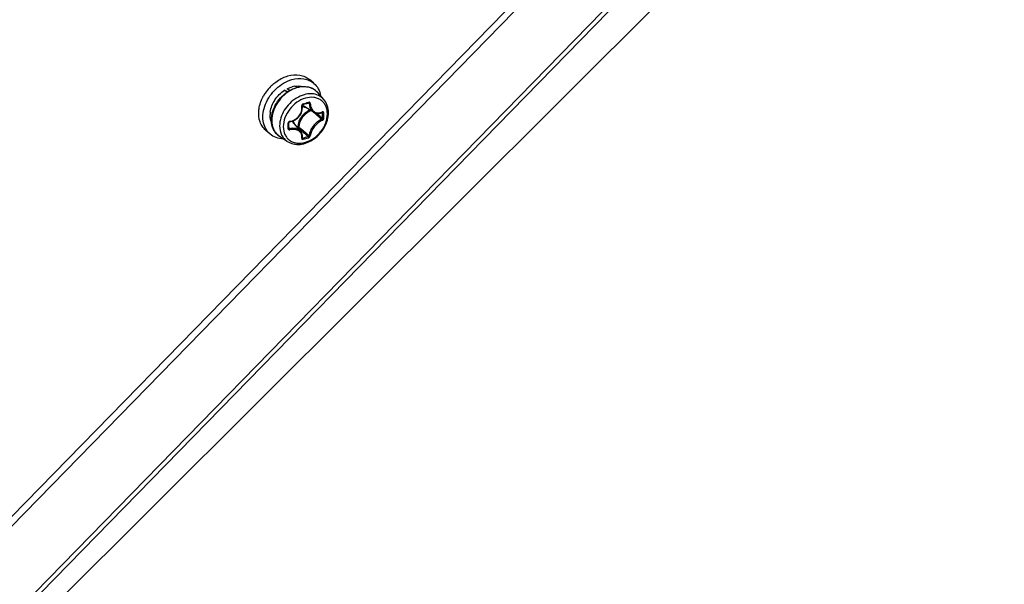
# Model space of a CAD drawing. Header units: millimetres. Extents: x 0 to 420, y 0 to 297.
# Tile 389 of 502: x 385.27 to 397.02, y 168.81 to 175.55. Entities that reach past the tile are written whole.
import ezdxf

# ---------------------------------------------------------------- set-up
doc = ezdxf.new("R2010")
doc.units = ezdxf.units.MM
doc.header["$LTSCALE"] = 23.1
doc.layers.get('0').update_dxf_attribs({"linetype": 'CONTINUOUS'})

msp = doc.modelspace()

# ---------------------------------------------------------------- linework, layer by layer
at = {"color": 7, "linetype": 'CONTINUOUS'}
for p, q in [((375.58, 159.795), (401.045, 185.87)), ((388.778, 174.787), (388.728, 174.83)), ((388.428, 174.703), (388.467, 174.687)), ((388.455, 174.679), (388.428, 174.703)), ((388.486, 174.699), (388.46, 174.721)), ((388.896, 174.595), (388.824, 174.676)), ((388.634, 174.449), (388.638, 174.464)), ((388.638, 174.464), (388.64, 174.479)), ((388.64, 174.526), (388.641, 174.528)), ((388.64, 174.525), (388.64, 174.526)), ((388.64, 174.523), (388.64, 174.525)), ((388.64, 174.522), (388.64, 174.523)), ((388.641, 174.509), (388.64, 174.522)), ((388.64, 174.479), (388.642, 174.494)), ((388.641, 174.528), (388.642, 174.529)), ((388.642, 174.494), (388.641, 174.509)), ((388.642, 174.529), (388.643, 174.531)), ((388.643, 174.531), (388.644, 174.532)), ((388.644, 174.532), (388.645, 174.533)), ((388.645, 174.533), (388.646, 174.534)), ((388.646, 174.534), (388.648, 174.534)), ((388.648, 174.535), (388.658, 174.537)), ((388.648, 174.534), (388.648, 174.535)), ((388.776, 174.44), (388.651, 174.518)), ((388.658, 174.537), (388.67, 174.54)), ((388.67, 174.54), (388.682, 174.544)), ((388.682, 174.544), (388.694, 174.547)), ((388.694, 174.547), (388.706, 174.551)), ((388.706, 174.551), (388.715, 174.554)), ((388.711, 174.553), (388.723, 174.546)), ((388.715, 174.554), (388.715, 174.554)), ((388.715, 174.554), (388.716, 174.554)), ((388.716, 174.554), (388.715, 174.554)), ((388.716, 174.554), (388.717, 174.554)), ((388.717, 174.554), (388.718, 174.554)), ((388.718, 174.554), (388.718, 174.554)), ((388.502, 174.329), (388.517, 174.333)), ((388.517, 174.333), (388.531, 174.338)), ((388.531, 174.338), (388.546, 174.345)), ((388.546, 174.345), (388.559, 174.352)), ((388.559, 174.352), (388.572, 174.361)), ((388.572, 174.361), (388.584, 174.371)), ((388.584, 174.371), (388.595, 174.382)), ((388.595, 174.382), (388.605, 174.394)), ((388.605, 174.394), (388.614, 174.407)), ((388.614, 174.407), (388.622, 174.42)), ((388.622, 174.42), (388.629, 174.434)), ((388.629, 174.434), (388.634, 174.449)), ((388.769, 174.445), (388.775, 174.44)), ((388.776, 174.44), (388.782, 174.437)), ((388.782, 174.437), (388.792, 174.432)), ((388.792, 174.432), (388.802, 174.429)), ((388.802, 174.429), (388.813, 174.427)), ((388.811, 174.428), (388.825, 174.416)), ((388.813, 174.427), (388.823, 174.427)), ((388.823, 174.427), (388.835, 174.427)), ((388.835, 174.427), (388.846, 174.428)), ((388.846, 174.428), (388.857, 174.431)), ((388.857, 174.431), (388.868, 174.435)), ((388.868, 174.435), (388.877, 174.439)), ((388.874, 174.438), (388.881, 174.434)), ((388.877, 174.439), (388.878, 174.44)), ((388.878, 174.44), (388.878, 174.44)), ((388.878, 174.44), (388.878, 174.44)), ((388.255, 174.182), (388.205, 174.225)), ((388.479, 174.319), (388.48, 174.321)), ((388.479, 174.317), (388.479, 174.319)), ((388.479, 174.316), (388.479, 174.317)), ((388.479, 174.306), (388.479, 174.316)), ((388.479, 174.293), (388.479, 174.306)), ((388.479, 174.279), (388.479, 174.293)), ((388.479, 174.266), (388.479, 174.279)), ((388.479, 174.25), (388.479, 174.266)), ((388.479, 174.257), (388.488, 174.244)), ((388.479, 174.25), (388.479, 174.25)), ((388.479, 174.249), (388.479, 174.25)), ((388.479, 174.248), (388.479, 174.249)), ((388.479, 174.248), (388.479, 174.248)), ((388.48, 174.321), (388.481, 174.322)), ((388.481, 174.322), (388.482, 174.324)), ((388.482, 174.324), (388.484, 174.325)), ((388.484, 174.325), (388.485, 174.326)), ((388.485, 174.326), (388.487, 174.327)), ((388.487, 174.327), (388.489, 174.327)), ((388.489, 174.327), (388.49, 174.327)), ((388.49, 174.327), (388.502, 174.329)), ((388.621, 174.213), (388.526, 174.326)), ((388.586, 174.266), (388.578, 174.264)), ((388.59, 174.254), (388.587, 174.253)), ((388.461, 174.093), (388.37, 174.153)), ((388.626, 174.206), (388.621, 174.213)), ((388.632, 174.197), (388.626, 174.206)), ((388.636, 174.187), (388.632, 174.197)), ((388.639, 174.176), (388.636, 174.187)), ((388.641, 174.166), (388.639, 174.176)), ((388.64, 174.134), (388.641, 174.143)), ((388.64, 174.133), (388.64, 174.134)), ((388.64, 174.133), (388.64, 174.133)), ((388.642, 174.154), (388.641, 174.166)), ((388.641, 174.143), (388.642, 174.154)), ((388.641, 174.14), (388.646, 174.132))]:
    msp.add_line(p, q, dxfattribs=at)
at = {"color": 3, "linetype": 'CONTINUOUS'}
for p, q in [((401.127, 185.848), (375.659, 159.754)), ((374.352, 157.344), (400.99, 184.623)), ((400.954, 184.515), (374.386, 157.306)), ((374.387, 157.303), (398.377, 181.22)), ((374.387, 157.302), (398.374, 181.217))]:
    msp.add_line(p, q, dxfattribs=at)
at = {"color": 7, "linetype": 'CONTINUOUS'}
for centre, radius, start, end in [((388.638, 174.379), 0.527, 133.2347, 151.1427), ((388.635, 174.382), 0.522, 129.6943, 133.2959), ((388.594, 174.479), 0.276, 99.1324, 105.2675), ((388.677, 174.546), 0.196, 50.211, 52.557), ((388.677, 174.546), 0.196, 47.2273, 50.2104), ((388.676, 174.546), 0.197, 41.5302, 47.2187), ((388.705, 174.606), 0.104, 231.028, 232.4183), ((388.706, 174.607), 0.105, 232.4272, 238.2028), ((388.102, 176.565), 2.096, 285.1573, 287.0544), ((388.533, 174.409), 0.276, 172.9431, 179.0207), ((388.495, 174.311), 0.0224, 97.075, 105.672), ((388.446, 174.258), 0.105, 40.0114, 46.1574), ((379.673, 163.7), 14.078, 49.4838, 49.7174), ((380.724, 164.929), 12.46, 49.156, 49.4876), ((380.215, 164.219), 13.345, 49.5063, 49.8209), ((388.822, 174.56), 0.128, 294.5694, 296.3793), ((387.336, 174.401), 1.545, 0.0047, 1.24), ((387.405, 174.401), 1.476, 358.7317, 0.0048), ((387.338, 174.4), 1.558, 0.0043, 1.2397), ((387.407, 174.4), 1.489, 358.7319, 0.0051), ((386.215, 174.278), 2.257, 0.0037, 0.857), ((386.327, 174.278), 2.145, 359.1208, 0.0036), ((388.476, 174.25), 0.00278, 350.9893, 359.0937), ((397.706, 184.975), 14.073, 229.6263, 229.9463), ((397.189, 184.463), 13.334, 229.8909, 230.2448), ((388.642, 174.135), 0.00339, 216.4082, 219.6472), ((388.264, 175.581), 1.498, 284.7858, 287.4177), ((396.298, 183.3), 11.885, 229.9448, 230.3357), ((388.263, 175.584), 1.516, 284.7881, 287.4102), ((395.919, 182.936), 11.348, 230.2437, 230.6438)]:
    msp.add_arc(centre, radius, start, end, dxfattribs=at)
for points, knots in [([(371.439, 172.373), (373.022, 173.224), (379.263, 177.066), (384.626, 182.302), (387.931, 186.727)], [0, 0, 0, 0, 0.245426, 1, 1, 1, 1]), ([(388.255, 174.182), (388.233, 174.201), (388.196, 174.248), (388.168, 174.338), (388.17, 174.438), (388.198, 174.54), (388.252, 174.638), (388.349, 174.75), (388.447, 174.811), (388.517, 174.831)], [0, 0, 0, 0, 0.104396, 0.214712, 0.334327, 0.463303, 0.598992, 0.737102, 1, 1, 1, 1]), ([(388.302, 174.784), (388.309, 174.79), (388.337, 174.812), (388.367, 174.831), (388.39, 174.843)], [0, 0, 0, 0, 0.253835, 1, 1, 1, 1]), ([(388.39, 174.843), (388.397, 174.847), (388.421, 174.859), (388.447, 174.868), (388.467, 174.874)], [0, 0, 0, 0, 0.255017, 1, 1, 1, 1]), ([(388.467, 174.874), (388.513, 174.887), (388.586, 174.894), (388.675, 174.868), (388.712, 174.844), (388.728, 174.83)], [0, 0, 0, 0, 0.524089, 0.765965, 1, 1, 1, 1]), ([(388.517, 174.831), (388.563, 174.844), (388.636, 174.851), (388.725, 174.824), (388.762, 174.801), (388.778, 174.786)], [0, 0, 0, 0, 0.524089, 0.765965, 1, 1, 1, 1]), ([(388.259, 174.443), (388.265, 174.494), (388.306, 174.596), (388.383, 174.673), (388.428, 174.703)], [0, 0, 0, 0, 0.489346, 1, 1, 1, 1]), ([(388.272, 174.35), (388.272, 174.419), (388.308, 174.525), (388.396, 174.635), (388.455, 174.68), (388.486, 174.699)], [0, 0, 0, 0, 0.484994, 0.744206, 1, 1, 1, 1]), ([(388.49, 174.695), (388.459, 174.676), (388.401, 174.631), (388.312, 174.519), (388.276, 174.413), (388.276, 174.344)], [0, 0, 0, 0, 0.256449, 0.516507, 1, 1, 1, 1]), ([(388.46, 174.721), (388.465, 174.724), (388.484, 174.733), (388.505, 174.741), (388.521, 174.745)], [0, 0, 0, 0, 0.255242, 1, 1, 1, 1]), ([(388.486, 174.699), (388.494, 174.704), (388.527, 174.721), (388.563, 174.735), (388.591, 174.741)], [0, 0, 0, 0, 0.257132, 1, 1, 1, 1]), ([(388.597, 174.738), (388.588, 174.736), (388.551, 174.726), (388.515, 174.71), (388.49, 174.695)], [0, 0, 0, 0, 0.242244, 1, 1, 1, 1]), ([(388.55, 174.751), (388.558, 174.753), (388.589, 174.756), (388.62, 174.754), (388.643, 174.748)], [0, 0, 0, 0, 0.260904, 1, 1, 1, 1]), ([(388.591, 174.741), (388.613, 174.746), (388.657, 174.751), (388.721, 174.742), (388.779, 174.718), (388.81, 174.691), (388.824, 174.676)], [0, 0, 0, 0, 0.266294, 0.518775, 0.761309, 1, 1, 1, 1]), ([(388.796, 174.702), (388.783, 174.712), (388.754, 174.729), (388.687, 174.749), (388.632, 174.746), (388.597, 174.738)], [0, 0, 0, 0, 0.235668, 0.47873, 1, 1, 1, 1]), ([(388.778, 174.786), (388.8, 174.768), (388.836, 174.722), (388.854, 174.666), (388.859, 174.637)], [0, 0, 0, 0, 0.486811, 1, 1, 1, 1]), ([(388.142, 174.556), (388.145, 174.563), (388.154, 174.589), (388.166, 174.615), (388.177, 174.633)], [0, 0, 0, 0, 0.246649, 1, 1, 1, 1]), ([(388.896, 174.595), (388.878, 174.615), (388.833, 174.648), (388.749, 174.666), (388.658, 174.654), (388.568, 174.613), (388.487, 174.549), (388.404, 174.443), (388.37, 174.342), (388.37, 174.277)], [0, 0, 0, 0, 0.104646, 0.214456, 0.334319, 0.464647, 0.602133, 0.741336, 1, 1, 1, 1]), ([(388.94, 174.421), (388.94, 174.454), (388.931, 174.502), (388.898, 174.556), (388.864, 174.587), (388.823, 174.608), (388.76, 174.624), (388.671, 174.614), (388.571, 174.563), (388.487, 174.481), (388.429, 174.381), (388.414, 174.305), (388.414, 174.269)], [0, 0, 0, 0, 0.116061, 0.170531, 0.224017, 0.278077, 0.33415, 0.455161, 0.589255, 0.730676, 0.870373, 1, 1, 1, 1]), ([(388.952, 174.435), (388.952, 174.465), (388.944, 174.523), (388.914, 174.574), (388.896, 174.595)], [0, 0, 0, 0, 0.512172, 1, 1, 1, 1]), ([(388.205, 174.225), (388.19, 174.238), (388.162, 174.269), (388.124, 174.345), (388.118, 174.412), (388.121, 174.456)], [0, 0, 0, 0, 0.23573, 0.478338, 1, 1, 1, 1]), ([(388.121, 174.456), (388.122, 174.465), (388.126, 174.498), (388.134, 174.532), (388.142, 174.556)], [0, 0, 0, 0, 0.243699, 1, 1, 1, 1]), ([(388.492, 174.333), (388.513, 174.336), (388.555, 174.35), (388.605, 174.394), (388.635, 174.452), (388.638, 174.496), (388.634, 174.517)], [0, 0, 0, 0, 0.248621, 0.503909, 0.756865, 1, 1, 1, 1]), ([(388.732, 174.468), (388.692, 174.451), (388.622, 174.393), (388.588, 174.309), (388.586, 174.266)], [0, 0, 0, 0, 0.508297, 1, 1, 1, 1]), ([(388.746, 174.459), (388.706, 174.444), (388.636, 174.389), (388.601, 174.306), (388.599, 174.265)], [0, 0, 0, 0, 0.506537, 1, 1, 1, 1]), ([(388.65, 174.542), (388.645, 174.54), (388.636, 174.533), (388.634, 174.522), (388.634, 174.517)], [0, 0, 0, 0, 0.497502, 1, 1, 1, 1]), ([(388.634, 174.517), (388.636, 174.517), (388.638, 174.518), (388.64, 174.52), (388.64, 174.521)], [0, 0, 0, 0, 0.636699, 1, 1, 1, 1]), ([(388.64, 174.514), (388.644, 174.512), (388.657, 174.505), (388.672, 174.5), (388.683, 174.498)], [0, 0, 0, 0, 0.245657, 1, 1, 1, 1]), ([(388.65, 174.542), (388.651, 174.54), (388.651, 174.538), (388.649, 174.535), (388.648, 174.535)], [0, 0, 0, 0, 0.627461, 1, 1, 1, 1]), ([(388.717, 174.561), (388.717, 174.56), (388.717, 174.558), (388.717, 174.555), (388.716, 174.554)], [0, 0, 0, 0, 0.317821, 1, 1, 1, 1]), ([(388.736, 174.546), (388.736, 174.551), (388.733, 174.558), (388.724, 174.562), (388.719, 174.562), (388.717, 174.561)], [0, 0, 0, 0, 0.506274, 0.74763, 1, 1, 1, 1]), ([(388.723, 174.546), (388.723, 174.547), (388.722, 174.55), (388.72, 174.553), (388.718, 174.554)], [0, 0, 0, 0, 0.26474, 1, 1, 1, 1]), ([(388.723, 174.546), (388.724, 174.525), (388.731, 174.493), (388.753, 174.458), (388.768, 174.445), (388.776, 174.44)], [0, 0, 0, 0, 0.53086, 0.77212, 1, 1, 1, 1]), ([(388.736, 174.546), (388.734, 174.546), (388.729, 174.545), (388.725, 174.546), (388.723, 174.546)], [0, 0, 0, 0, 0.535787, 1, 1, 1, 1]), ([(388.736, 174.546), (388.737, 174.527), (388.745, 174.49), (388.772, 174.453), (388.802, 174.437), (388.834, 174.43), (388.86, 174.436), (388.875, 174.443)], [0, 0, 0, 0, 0.278831, 0.524545, 0.640418, 0.756075, 1, 1, 1, 1]), ([(388.274, 174.322), (388.271, 174.329), (388.26, 174.358), (388.256, 174.39), (388.257, 174.413)], [0, 0, 0, 0, 0.24096, 1, 1, 1, 1]), ([(388.37, 174.153), (388.355, 174.163), (388.327, 174.187), (388.284, 174.252), (388.272, 174.311), (388.272, 174.35)], [0, 0, 0, 0, 0.241408, 0.48582, 1, 1, 1, 1]), ([(388.276, 174.344), (388.276, 174.306), (388.287, 174.248), (388.328, 174.186), (388.356, 174.162), (388.37, 174.153)], [0, 0, 0, 0, 0.517981, 0.760912, 1, 1, 1, 1]), ([(388.414, 174.269), (388.414, 174.237), (388.423, 174.188), (388.456, 174.135), (388.49, 174.104), (388.531, 174.082), (388.594, 174.067), (388.683, 174.077), (388.783, 174.128), (388.867, 174.209), (388.925, 174.31), (388.94, 174.385), (388.94, 174.421)], [0, 0, 0, 0, 0.116061, 0.170531, 0.224017, 0.278077, 0.33415, 0.455161, 0.589255, 0.730676, 0.870373, 1, 1, 1, 1]), ([(388.461, 174.093), (388.483, 174.079), (388.533, 174.058), (388.617, 174.054), (388.702, 174.076), (388.782, 174.121), (388.853, 174.184), (388.924, 174.284), (388.952, 174.376), (388.952, 174.435)], [0, 0, 0, 0, 0.11099, 0.226939, 0.3499, 0.479569, 0.613404, 0.747536, 1, 1, 1, 1]), ([(388.492, 174.333), (388.492, 174.332), (388.492, 174.33), (388.491, 174.328), (388.49, 174.327)], [0, 0, 0, 0, 0.653706, 1, 1, 1, 1]), ([(388.551, 174.297), (388.55, 174.3), (388.544, 174.315), (388.536, 174.328), (388.528, 174.337)], [0, 0, 0, 0, 0.256486, 1, 1, 1, 1]), ([(388.873, 174.355), (388.854, 174.348), (388.816, 174.326), (388.769, 174.279), (388.735, 174.222), (388.724, 174.181), (388.723, 174.161)], [0, 0, 0, 0, 0.240504, 0.508011, 0.771047, 1, 1, 1, 1]), ([(388.879, 174.343), (388.86, 174.336), (388.825, 174.315), (388.781, 174.27), (388.749, 174.217), (388.738, 174.178), (388.736, 174.159)], [0, 0, 0, 0, 0.240191, 0.508131, 0.771537, 1, 1, 1, 1]), ([(388.873, 174.355), (388.875, 174.356), (388.879, 174.359), (388.881, 174.364), (388.881, 174.368)], [0, 0, 0, 0, 0.22923, 1, 1, 1, 1]), ([(388.879, 174.343), (388.879, 174.346), (388.878, 174.351), (388.874, 174.355), (388.873, 174.355)], [0, 0, 0, 0, 0.765063, 1, 1, 1, 1]), ([(388.879, 174.445), (388.879, 174.444), (388.879, 174.442), (388.878, 174.44), (388.877, 174.439)], [0, 0, 0, 0, 0.311988, 1, 1, 1, 1]), ([(388.881, 174.434), (388.881, 174.435), (388.881, 174.437), (388.88, 174.439), (388.878, 174.44)], [0, 0, 0, 0, 0.299348, 1, 1, 1, 1]), ([(388.896, 174.434), (388.895, 174.438), (388.893, 174.445), (388.885, 174.447), (388.881, 174.446), (388.879, 174.445)], [0, 0, 0, 0, 0.501065, 0.7339, 1, 1, 1, 1]), ([(388.879, 174.343), (388.881, 174.344), (388.89, 174.349), (388.895, 174.359), (388.896, 174.367)], [0, 0, 0, 0, 0.23682, 1, 1, 1, 1]), ([(388.896, 174.434), (388.893, 174.433), (388.888, 174.432), (388.883, 174.433), (388.881, 174.434)], [0, 0, 0, 0, 0.519253, 1, 1, 1, 1]), ([(388.896, 174.367), (388.893, 174.366), (388.888, 174.366), (388.883, 174.367), (388.881, 174.368)], [0, 0, 0, 0, 0.514589, 1, 1, 1, 1]), ([(388.37, 174.277), (388.37, 174.24), (388.381, 174.185), (388.42, 174.125), (388.447, 174.102), (388.461, 174.093)], [0, 0, 0, 0, 0.517891, 0.760854, 1, 1, 1, 1]), ([(388.489, 174.332), (388.484, 174.331), (388.476, 174.326), (388.472, 174.316), (388.472, 174.312)], [0, 0, 0, 0, 0.515379, 1, 1, 1, 1]), ([(388.472, 174.312), (388.473, 174.312), (388.475, 174.312), (388.479, 174.314), (388.479, 174.316)], [0, 0, 0, 0, 0.337798, 1, 1, 1, 1]), ([(388.472, 174.245), (388.473, 174.245), (388.475, 174.246), (388.478, 174.248), (388.479, 174.249)], [0, 0, 0, 0, 0.320164, 1, 1, 1, 1]), ([(388.472, 174.245), (388.472, 174.243), (388.473, 174.238), (388.479, 174.231), (388.487, 174.23), (388.492, 174.231)], [0, 0, 0, 0, 0.242796, 0.480959, 1, 1, 1, 1]), ([(388.479, 174.248), (388.48, 174.246), (388.483, 174.244), (388.487, 174.244), (388.488, 174.244)], [0, 0, 0, 0, 0.481244, 1, 1, 1, 1]), ([(388.621, 174.213), (388.614, 174.221), (388.597, 174.235), (388.564, 174.247), (388.527, 174.251), (388.501, 174.247), (388.488, 174.244)], [0, 0, 0, 0, 0.220991, 0.459498, 0.719842, 1, 1, 1, 1]), ([(388.492, 174.231), (388.492, 174.234), (388.491, 174.238), (388.49, 174.242), (388.488, 174.244)], [0, 0, 0, 0, 0.525808, 1, 1, 1, 1]), ([(388.634, 174.13), (388.637, 174.146), (388.636, 174.172), (388.62, 174.2), (388.595, 174.223), (388.55, 174.239), (388.512, 174.236), (388.492, 174.231)], [0, 0, 0, 0, 0.233033, 0.345382, 0.460439, 0.711705, 1, 1, 1, 1]), ([(388.586, 174.266), (388.588, 174.267), (388.592, 174.267), (388.597, 174.266), (388.599, 174.265)], [0, 0, 0, 0, 0.52676, 1, 1, 1, 1]), ([(388.586, 174.266), (388.586, 174.264), (388.587, 174.26), (388.589, 174.256), (388.59, 174.254)], [0, 0, 0, 0, 0.522055, 1, 1, 1, 1]), ([(388.59, 174.254), (388.593, 174.255), (388.597, 174.259), (388.599, 174.264), (388.599, 174.265)], [0, 0, 0, 0, 0.759447, 1, 1, 1, 1]), ([(388.414, 174.124), (388.384, 174.124), (388.327, 174.134), (388.276, 174.163), (388.255, 174.182)], [0, 0, 0, 0, 0.513149, 1, 1, 1, 1]), ([(388.634, 174.13), (388.635, 174.13), (388.637, 174.131), (388.639, 174.132), (388.64, 174.134)], [0, 0, 0, 0, 0.302268, 1, 1, 1, 1]), ([(388.634, 174.13), (388.634, 174.128), (388.634, 174.124), (388.639, 174.117), (388.646, 174.117), (388.65, 174.118)], [0, 0, 0, 0, 0.250804, 0.476639, 1, 1, 1, 1]), ([(388.641, 174.132), (388.642, 174.132), (388.643, 174.131), (388.645, 174.132), (388.646, 174.132)], [0, 0, 0, 0, 0.218072, 1, 1, 1, 1]), ([(388.65, 174.118), (388.651, 174.12), (388.65, 174.126), (388.648, 174.13), (388.646, 174.132)], [0, 0, 0, 0, 0.509293, 1, 1, 1, 1]), ([(388.712, 174.151), (388.714, 174.152), (388.718, 174.154), (388.722, 174.158), (388.723, 174.161)], [0, 0, 0, 0, 0.267515, 1, 1, 1, 1]), ([(388.717, 174.137), (388.717, 174.14), (388.716, 174.145), (388.714, 174.15), (388.712, 174.151)], [0, 0, 0, 0, 0.505426, 1, 1, 1, 1]), ([(388.717, 174.137), (388.72, 174.138), (388.728, 174.143), (388.736, 174.152), (388.736, 174.159)], [0, 0, 0, 0, 0.259636, 1, 1, 1, 1]), ([(388.736, 174.159), (388.733, 174.158), (388.728, 174.158), (388.724, 174.161), (388.723, 174.161)], [0, 0, 0, 0, 0.766641, 1, 1, 1, 1])]:
    msp.add_open_spline(points, degree=3, knots=knots, dxfattribs=at)
msp.add_open_spline([(388.64, 174.133), (388.64, 174.133), (388.641, 174.132), (388.641, 174.132)], degree=3, dxfattribs=at)

doc.saveas('drawing.dxf')
